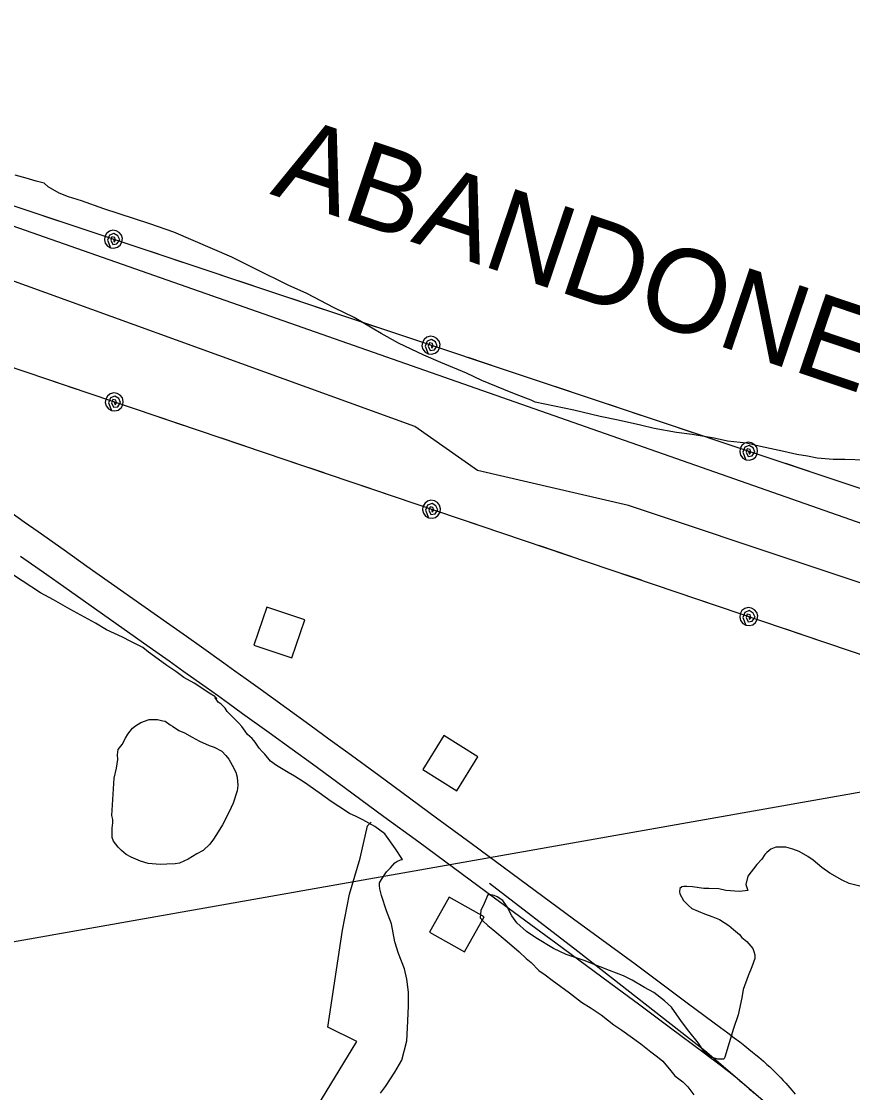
# Model space of a CAD drawing. Extents: x 3263578 to 3301413, y 764927 to 798602.
# Drawn here: x 3296717 to 3297546, y 792218 to 793287 of the extents above; entities that cross this region are included whole.
import ezdxf

# ---------------------------------------------------------------- set-up
doc = ezdxf.new("R2010")
doc.units = 0
for name, color, linetype in [('V-BLDG-OTLN', 7, 'Continuous'), ('V-RAIL-IDEN', 7, 'Continuous'), ('V-RAIL-TRAK', 7, 'Continuous'), ('V-ROAD-CNTR', 7, 'Continuous'), ('V-SITE-VEGE', 7, 'Continuous'), ('V-TOPO-BNDY', 7, 'Continuous'), ('V-TOPO-SHOR', 7, 'Continuous'), ('V-UTIL-LINE', 7, 'Continuous')]:
    doc.layers.add(name, color=color, linetype=linetype)

msp = doc.modelspace()

# ---------------------------------------------------------------- linework, layer by layer
at = {"layer": 'V-BLDG-OTLN'}
for points in [[(3296948.8, 792664.7), (3296986.7, 792652), (3296999.4, 792689.9), (3296961.5, 792702.6)], [(3297117.1, 792540.5), (3297151.1, 792519.4), (3297172.2, 792553.4), (3297138.2, 792574.5)], [(3297178.5, 792393.6), (3297143.6, 792413.2), (3297124, 792378.3), (3297158.9, 792358.8)]]:
    msp.add_lwpolyline(points, close=True, dxfattribs=at)
at = {"layer": 'V-RAIL-TRAK'}
msp.add_lwpolyline([(3297987, 792634.2), (3296058.7, 793310.3), (3295790.1, 793416.7)], dxfattribs=at)
at = {"layer": 'V-ROAD-CNTR'}
for points in [[(3296676, 792818.9), (3296719.7, 792787.7), (3296733.5, 792777.9), (3296759.4, 792759.5), (3296782.1, 792743.5), (3296861.6, 792687.5), (3296881.5, 792673.4), (3296896.4, 792662.9), (3296918.7, 792647), (3296929.8, 792639), (3296941, 792631), (3296955.1, 792620.9), (3296981.5, 792601.8), (3297004.6, 792585), (3297024.7, 792570.3), (3297042.4, 792557.5), (3297073.2, 792534.9), (3297096.3, 792518), (3297130.9, 792492.5), (3297165.5, 792467.1), (3297206.4, 792437), (3297267.6, 792391.8), (3297328.9, 792346.7), (3297350.2, 792330.9), (3297382.3, 792307.1), (3297414.3, 792283.3), (3297421.5, 792277.9), (3297427.8, 792273.2), (3297433.4, 792269), (3297438.3, 792265.2), (3297442.5, 792261.9), (3297446.2, 792258.9), (3297449.5, 792256.2), (3297452.3, 792253.9), (3297454.7, 792251.8), (3297456.9, 792249.9), (3297460.5, 792246.6), (3297463.3, 792244.1), (3297465.4, 792242.1), (3297468.4, 792239.2), (3297471.4, 792236.2), (3297474.2, 792233.3), (3297476.8, 792230.6), (3297479.2, 792228), (3297481.4, 792225.5), (3297485.4, 792221), (3297488.8, 792217)], [(3296716.1, 792753.4), (3296742.1, 792735), (3296764.8, 792719), (3296844.3, 792663), (3296864.1, 792649), (3296879, 792638.4), (3296901.2, 792622.6), (3296912.4, 792614.6), (3296923.4, 792606.7), (3296937.5, 792596.5), (3296963.9, 792577.5), (3296986.9, 792560.8), (3297007.1, 792546.1), (3297024.7, 792533.2), (3297055.5, 792510.7), (3297078.5, 792493.8), (3297113.1, 792468.4), (3297147.7, 792442.9), (3297188.6, 792412.8), (3297249.8, 792367.7), (3297311, 792322.5), (3297332.4, 792306.8), (3297364.4, 792283), (3297396.4, 792259.2), (3297403.5, 792253.9), (3297409.8, 792249.2), (3297415.2, 792245.1), (3297419.8, 792241.5), (3297423.8, 792238.4), (3297427.3, 792235.6), (3297430.3, 792233.1), (3297432.9, 792231), (3297435.1, 792229), (3297437, 792227.4), (3297440.4, 792224.4), (3297442.9, 792222.1), (3297444.7, 792220.4), (3297447.4, 792217.8)]]:
    msp.add_lwpolyline(points, dxfattribs=at)
at = {"layer": 'V-SITE-VEGE'}
for p, q in [((3296721.6, 793130.2), (3296710.6, 793133.2)), ((3296731.5, 793127.2), (3296721.6, 793130.2)), ((3296739.5, 793125.2), (3296731.5, 793127.2)), ((3296743.5, 793121.7), (3296739.5, 793125.2)), ((3296754.4, 793115.2), (3296743.5, 793121.7)), ((3296763.9, 793111.7), (3296754.4, 793115.2)), ((3296776.8, 793107.8), (3296763.9, 793111.7)), ((3296799.2, 793099.8), (3296776.8, 793107.8)), ((3296845.1, 793084.8), (3296799.2, 793099.8)), ((3296868.9, 793076.4), (3296845.1, 793084.8)), ((3296926.7, 793051.5), (3296868.9, 793076.4)), ((3296950.6, 793039.5), (3296926.7, 793051.5)), ((3296983, 793023.6), (3296950.6, 793039.5)), ((3297001.4, 793015.1), (3296983, 793023.6)), ((3297028.8, 793001.1), (3297001.4, 793015.1)), ((3297048.7, 792991.2), (3297028.8, 793001.1)), ((3297075.6, 792975.2), (3297048.7, 792991.2)), ((3297093, 792965.8), (3297075.6, 792975.2)), ((3297118.4, 792953.8), (3297093, 792965.8)), ((3297135.3, 792946.3), (3297118.4, 792953.8)), ((3297160.7, 792935.9), (3297135.3, 792946.3)), ((3297176.1, 792928.4), (3297160.7, 792935.9)), ((3297198, 792919.4), (3297176.1, 792928.4)), ((3297210.5, 792914.5), (3297198, 792919.4)), ((3297225.4, 792909), (3297210.5, 792914.5)), ((3297229.4, 792907), (3297225.4, 792909)), ((3297267.8, 792899), (3297229.4, 792907)), ((3297294.1, 792892.5), (3297267.8, 792899)), ((3297312.1, 792889), (3297294.1, 792892.5)), ((3297334.5, 792884.1), (3297312.1, 792889)), ((3297347.9, 792880.6), (3297334.5, 792884.1)), ((3297370.3, 792876.6), (3297347.9, 792880.6)), ((3297385.8, 792874.6), (3297370.3, 792876.6)), ((3297407.7, 792871.1), (3297385.8, 792874.6)), ((3297421.1, 792868.1), (3297407.7, 792871.1)), ((3297440, 792866.1), (3297421.1, 792868.1)), ((3297454, 792862.6), (3297440, 792866.1)), ((3297477.4, 792857.6), (3297454, 792862.6)), ((3297490.3, 792854.6), (3297477.4, 792857.6)), ((3297500.8, 792853.1), (3297490.3, 792854.6)), ((3297510.7, 792851.2), (3297500.8, 792853.1)), ((3297526.7, 792849.7), (3297510.7, 792851.2)), ((3297538.1, 792849.7), (3297526.7, 792849.7)), ((3297558.5, 792849.1), (3297538.1, 792849.7)), ((3296717.5, 792728.8), (3296707, 792735.8)), ((3296735.9, 792716.9), (3296717.5, 792728.8)), ((3296748.9, 792709.9), (3296735.9, 792716.9)), ((3296765.3, 792700.4), (3296748.9, 792709.9)), ((3296790.7, 792686.5), (3296765.3, 792700.4)), ((3296801.6, 792680), (3296790.7, 792686.5)), ((3296817.6, 792672.6), (3296801.6, 792680)), ((3296826, 792668.1), (3296817.6, 792672.6)), ((3296838, 792662.1), (3296826, 792668.1)), ((3296843.5, 792657.6), (3296838, 792662.1)), ((3296853.4, 792650.6), (3296843.5, 792657.6)), ((3296861.9, 792644.2), (3296853.4, 792650.6)), ((3296870.8, 792638.2), (3296861.9, 792644.2)), ((3296878.8, 792632.2), (3296870.8, 792638.2)), ((3296889.3, 792626.7), (3296878.8, 792632.2)), ((3296894.7, 792623.2), (3296889.3, 792626.7)), ((3296904.2, 792616.8), (3296894.7, 792623.2)), ((3296909.7, 792613.3), (3296904.2, 792616.8)), ((3296911.7, 792611.3), (3296909.7, 792613.3)), ((3296911.2, 792610.8), (3296909.7, 792612.3)), ((3296909.7, 792612.3), (3296911.7, 792611.3)), ((3296913.2, 792607.8), (3296911.2, 792610.8)), ((3296916.1, 792605.8), (3296913.2, 792607.8)), ((3296920.1, 792601.8), (3296916.1, 792605.8)), ((3296922.1, 792598.3), (3296920.1, 792601.8)), ((3296933.6, 792586.9), (3296922.1, 792598.3)), ((3296827.5, 792581.7), (3296830.8, 792584.1)), ((3296830.8, 792584.1), (3296836.1, 792587.6)), ((3296836.1, 792587.6), (3296844.4, 792590.5)), ((3296844.4, 792590.5), (3296852.6, 792590.6)), ((3296852.6, 792590.6), (3296858, 792589.2)), ((3296858, 792589.2), (3296860.4, 792588.7)), ((3296860.4, 792588.7), (3296865.3, 792585.3)), ((3296865.3, 792585.3), (3296867.7, 792583.9)), ((3296867.7, 792583.9), (3296874, 792579.6)), ((3296936.6, 792583.4), (3296933.6, 792586.9)), ((3296940, 792578.9), (3296936.6, 792583.4)), ((3296817.4, 792565.6), (3296820.7, 792571.9)), ((3296820.7, 792571.9), (3296823.1, 792575.8)), ((3296823.1, 792575.8), (3296827.5, 792581.7)), ((3296874, 792579.6), (3296879.4, 792577.2)), ((3296879.4, 792577.2), (3296887.2, 792572.9)), ((3296887.2, 792572.9), (3296894.5, 792569)), ((3296942.5, 792575.4), (3296940, 792578.9)), ((3296947, 792571.4), (3296942.5, 792575.4)), ((3296950, 792568), (3296947, 792571.4)), ((3296812.6, 792555.4), (3296813.5, 792560.7)), ((3296813.5, 792560.7), (3296817.4, 792565.6)), ((3296894.5, 792569), (3296904.2, 792564.7)), ((3296904.2, 792564.7), (3296909.1, 792562.8)), ((3296909.1, 792562.8), (3296916.9, 792559)), ((3296954, 792562), (3296950, 792568)), ((3296957, 792558.5), (3296954, 792562)), ((3296811.7, 792541.8), (3296813.1, 792550.5)), ((3296813.1, 792550.5), (3296812.6, 792555.4)), ((3296916.9, 792559), (3296920.8, 792554.7)), ((3296920.8, 792554.7), (3296923.7, 792550.8)), ((3296923.7, 792550.8), (3296927.2, 792545)), ((3296959.5, 792556), (3296957, 792558.5)), ((3296965.4, 792549), (3296959.5, 792556)), ((3296809.4, 792532.1), (3296811.7, 792541.8)), ((3296927.2, 792545), (3296930.6, 792537.8)), ((3296971.4, 792544.5), (3296965.4, 792549)), ((3296982.9, 792537.6), (3296971.4, 792544.5)), ((3296807.2, 792494.7), (3296809.4, 792532.1)), ((3296930.6, 792537.8), (3296932.1, 792532.9)), ((3296932.1, 792532.9), (3296932.6, 792524.7)), ((3296989.3, 792534.1), (3296982.9, 792537.6)), ((3296999.3, 792527.6), (3296989.3, 792534.1)), ((3296932.2, 792519.3), (3296927.9, 792507.2)), ((3296932.6, 792524.7), (3296932.2, 792519.3)), ((3297013.7, 792517.2), (3296999.3, 792527.6)), ((3296927.9, 792507.2), (3296924.1, 792498.4)), ((3297025.7, 792508.7), (3297013.7, 792517.2)), ((3297033.6, 792503.7), (3297025.7, 792508.7)), ((3296924.1, 792498.4), (3296917.4, 792485.3)), ((3297044.1, 792496.7), (3297033.6, 792503.7)), ((3297050.6, 792493.7), (3297044.1, 792496.7)), ((3296808.2, 792490.8), (3296807.2, 792494.7)), ((3296807.3, 792482.1), (3296808.2, 792487.4)), ((3296808.2, 792487.4), (3296808.2, 792490.8)), ((3297057.5, 792490.3), (3297050.6, 792493.7)), ((3297069.5, 792483.8), (3297057.5, 792490.3)), ((3296807.3, 792472.9), (3296807.3, 792482.1)), ((3296913.1, 792478.5), (3296908.3, 792471.1)), ((3296917.4, 792485.3), (3296913.1, 792478.5)), ((3297079.4, 792476.3), (3297069.5, 792483.8)), ((3297089.9, 792461.4), (3297079.4, 792476.3)), ((3296808.8, 792469), (3296807.3, 792472.9)), ((3296813.2, 792463.2), (3296808.8, 792469)), ((3296904.9, 792466.3), (3296898.1, 792459.9)), ((3296908.3, 792471.1), (3296904.9, 792466.3)), ((3296816.7, 792459.8), (3296813.2, 792463.2)), ((3296821.5, 792456), (3296816.7, 792459.8)), ((3296826.4, 792453.1), (3296821.5, 792456)), ((3296891.9, 792456.5), (3296883.2, 792451.1)), ((3296898.1, 792459.9), (3296891.9, 792456.5)), ((3297096.9, 792450.9), (3297089.9, 792461.4)), ((3297458.4, 792455.8), (3297455.4, 792451.3)), ((3297460.4, 792457.8), (3297458.4, 792455.8)), ((3297464.3, 792461.3), (3297460.4, 792457.8)), ((3297469.3, 792463.3), (3297464.3, 792461.3)), ((3297479.3, 792463.3), (3297469.3, 792463.3)), ((3297486.2, 792461.3), (3297479.3, 792463.3)), ((3297492.7, 792458.8), (3297486.2, 792461.3)), ((3297501.2, 792453.8), (3297492.7, 792458.8)), ((3297506.7, 792450.3), (3297501.2, 792453.8)), ((3296835.6, 792449.3), (3296826.4, 792453.1)), ((3296843.4, 792446.9), (3296835.6, 792449.3)), ((3296855.1, 792446), (3296843.4, 792446.9)), ((3296861.9, 792446.1), (3296855.1, 792446)), ((3296870.1, 792446.6), (3296861.9, 792446.1)), ((3296874.5, 792447.1), (3296870.1, 792446.6)), ((3296883.2, 792451.1), (3296874.5, 792447.1)), ((3297084.9, 792442.4), (3297089.4, 792447.4)), ((3297089.4, 792447.4), (3297091.4, 792448.9)), ((3297091.4, 792448.9), (3297094.9, 792450.4)), ((3297094.9, 792450.4), (3297096.9, 792450.9)), ((3297450.4, 792445.8), (3297441.4, 792434.4)), ((3297455.4, 792451.3), (3297450.4, 792445.8)), ((3297515.1, 792442.8), (3297506.7, 792450.3)), ((3297075.9, 792431), (3297080.9, 792438.5)), ((3297080.9, 792438.5), (3297084.9, 792442.4)), ((3297441.4, 792434.4), (3297439.4, 792425.9)), ((3297523.1, 792437.4), (3297515.1, 792442.8)), ((3297535.5, 792430.4), (3297523.1, 792437.4)), ((3297074, 792427.5), (3297075.9, 792431)), ((3297074, 792425), (3297074, 792427.5)), ((3297074.4, 792421.5), (3297074, 792425)), ((3297373.7, 792422), (3297373.2, 792418.5)), ((3297375.7, 792423.5), (3297373.7, 792422)), ((3297377.7, 792424), (3297375.7, 792423.5)), ((3297380.7, 792424), (3297377.7, 792424)), ((3297386.2, 792423.5), (3297380.7, 792424)), ((3297397.6, 792422), (3297386.2, 792423.5)), ((3297402.6, 792422), (3297397.6, 792422)), ((3297412.5, 792421.5), (3297402.6, 792422)), ((3297439.4, 792425.9), (3297441.4, 792420)), ((3297542.5, 792426.9), (3297535.5, 792430.4)), ((3297554.5, 792423.9), (3297542.5, 792426.9)), ((3297075.9, 792415.1), (3297074.4, 792421.5)), ((3297080.9, 792399.6), (3297075.9, 792415.1)), ((3297182, 792415.5), (3297178.5, 792407.1)), ((3297185, 792415.5), (3297182, 792415.5)), ((3297188.5, 792415), (3297185, 792415.5)), ((3297191.5, 792413.5), (3297188.5, 792415)), ((3297196.9, 792410.1), (3297191.5, 792413.5)), ((3297373.2, 792418.5), (3297373.7, 792416.5)), ((3297373.7, 792416.5), (3297377.2, 792410)), ((3297419.5, 792420), (3297412.5, 792421.5)), ((3297433, 792419), (3297419.5, 792420)), ((3297441.4, 792420), (3297433, 792419)), ((3297178.5, 792407.1), (3297175, 792400.1)), ((3297201.4, 792403.6), (3297196.9, 792410.1)), ((3297205.9, 792394.6), (3297201.4, 792403.6)), ((3297377.2, 792410), (3297382.2, 792405)), ((3297382.2, 792405), (3297385.7, 792402)), ((3297385.7, 792402), (3297398.1, 792396.6)), ((3297085.9, 792386.7), (3297080.9, 792399.6)), ((3297175, 792400.1), (3297174.5, 792392.6)), ((3297174.5, 792392.6), (3297177, 792389.6)), ((3297210.9, 792387.6), (3297205.9, 792394.6)), ((3297398.1, 792396.6), (3297406.6, 792393.6)), ((3297406.6, 792393.6), (3297413, 792391.1)), ((3297413, 792391.1), (3297422.5, 792385.1)), ((3297089.4, 792368.8), (3297085.9, 792386.7)), ((3297177, 792389.6), (3297182, 792385.2)), ((3297182, 792385.2), (3297187, 792381.2)), ((3297187, 792381.2), (3297201.4, 792369.2)), ((3297220.8, 792379.2), (3297210.9, 792387.6)), ((3297229.8, 792372.7), (3297220.8, 792379.2)), ((3297422.5, 792385.1), (3297427, 792381.1)), ((3297427, 792381.1), (3297433, 792376.1)), ((3297092.9, 792357.3), (3297089.4, 792368.8)), ((3297201.4, 792369.2), (3297213.4, 792358.8)), ((3297247.7, 792362.2), (3297229.8, 792372.7)), ((3297433, 792376.1), (3297435.4, 792373.2)), ((3297435.4, 792373.2), (3297440.4, 792369.2)), ((3297440.4, 792369.2), (3297446.4, 792362.2)), ((3297213.4, 792358.8), (3297220.3, 792352.3)), ((3297260.2, 792356.3), (3297247.7, 792362.2)), ((3297446.4, 792362.2), (3297447.4, 792359.2)), ((3297447.4, 792359.2), (3297448.4, 792355.7)), ((3297098.8, 792341.9), (3297092.9, 792357.3)), ((3297220.3, 792352.3), (3297225.3, 792348.3)), ((3297225.3, 792348.3), (3297232.8, 792340.3)), ((3297278.1, 792350.3), (3297260.2, 792356.3)), ((3297294, 792343.8), (3297278.1, 792350.3)), ((3297448.4, 792352.2), (3297445.4, 792343.8)), ((3297448.4, 792355.7), (3297448.4, 792352.2)), ((3297101.3, 792331.4), (3297098.8, 792341.9)), ((3297232.8, 792340.3), (3297239.2, 792335.9)), ((3297303.5, 792340.3), (3297294, 792343.8)), ((3297317.4, 792334.8), (3297303.5, 792340.3)), ((3297445.4, 792343.8), (3297441.9, 792334.8)), ((3297102.8, 792318.5), (3297101.3, 792331.4)), ((3297239.2, 792335.9), (3297246.2, 792330.4)), ((3297246.2, 792330.4), (3297263.6, 792317.9)), ((3297325.9, 792330.4), (3297317.4, 792334.8)), ((3297338.3, 792323.4), (3297325.9, 792330.4)), ((3297441.9, 792334.8), (3297436.9, 792321.4)), ((3297102.8, 792304.5), (3297102.8, 792318.5)), ((3297263.6, 792317.9), (3297275.6, 792308.5)), ((3297347.8, 792318.4), (3297338.3, 792323.4)), ((3297358.2, 792309.9), (3297347.8, 792318.4)), ((3297436.9, 792321.4), (3297435.4, 792312.9)), ((3297101.8, 792283.1), (3297102.8, 792304.5)), ((3297275.6, 792308.5), (3297285, 792302.5)), ((3297365.2, 792303.5), (3297358.2, 792309.9)), ((3297435.4, 792312.9), (3297431.9, 792296)), ((3297285, 792302.5), (3297295, 792296)), ((3297295, 792296), (3297307.9, 792286)), ((3297375.2, 792289.5), (3297365.2, 792303.5)), ((3297431.9, 792296), (3297427, 792282.5)), ((3297101.3, 792270.2), (3297101.8, 792283.1)), ((3297307.9, 792286), (3297315.9, 792280.6)), ((3297382.6, 792279.6), (3297375.2, 792289.5)), ((3297315.9, 792280.6), (3297334.8, 792267.1)), ((3297392.1, 792267.6), (3297382.6, 792279.6)), ((3297427, 792282.5), (3297418.5, 792253.7)), ((3297096.3, 792250.7), (3297101.3, 792270.2)), ((3297334.8, 792267.1), (3297344.8, 792259.1)), ((3297397.1, 792260.1), (3297392.1, 792267.6)), ((3297344.8, 792259.1), (3297351.3, 792254.2)), ((3297351.3, 792254.2), (3297356.7, 792249.7)), ((3297404.5, 792253.7), (3297397.1, 792260.1)), ((3297411.5, 792251.7), (3297404.5, 792253.7)), ((3297417.5, 792251.7), (3297411.5, 792251.7)), ((3297418.5, 792253.7), (3297417.5, 792251.7)), ((3297089.3, 792238.8), (3297096.3, 792250.7)), ((3297356.7, 792249.7), (3297364.7, 792240.2)), ((3297364.7, 792240.2), (3297368.7, 792235.2)), ((3297079.9, 792224.4), (3297089.3, 792238.8)), ((3297368.7, 792235.2), (3297376.6, 792229.3)), ((3297074.9, 792217.9), (3297079.9, 792224.4)), ((3297376.6, 792229.3), (3297381.6, 792224.3)), ((3297381.6, 792224.3), (3297387.6, 792216.3))]:
    msp.add_line(p, q, dxfattribs=at)
at = {"layer": 'V-TOPO-BNDY'}
msp.add_lwpolyline([(3299171.8, 792803.9), (3294693.5, 792012.3), (3294407.2, 788260.6), (3293659.3, 786573.6), (3293647.8, 784628.8), (3293622.9, 784145.8), (3293562.1, 783871.7), (3293439.8, 783580.7)], dxfattribs=at)
at = {"layer": 'V-TOPO-SHOR'}
for points in [[(3298106.8, 792540.9), (3297691.7, 792680.6), (3297322.5, 792803.7), (3297171.9, 792838.6), (3297109.4, 792882.7), (3296591.4, 793070.1), (3296352.6, 793165.7), (3296066.1, 793266.7), (3295849.3, 793340.2)], [(3296607, 792194.2), (3296757.5, 792208.6), (3296796.9, 792208.6), (3296850.6, 792197.8), (3296879.3, 792187), (3296933.1, 792176.3), (3296990.4, 792169.1), (3297051.3, 792269.5), (3297022.6, 792283.8), (3297037, 792380.5), (3297044.2, 792416.4), (3297054.9, 792452.2), (3297062.1, 792484.5), (3297065.7, 792488)], [(3297053.3, 792147.9), (3297316, 792158.9), (3297345.4, 792144.2), (3297518.1, 792140.5), (3297486.8, 792184.6), (3297398.7, 792260), (3297271.9, 792359.2), (3297183.8, 792427.1)]]:
    msp.add_lwpolyline(points, dxfattribs=at)
at = {"layer": 'V-UTIL-LINE'}
for points in [[(3296553.6, 793154.4), (3298489.5, 792508.6), (3299170.2, 792266.3)], [(3296771.6, 793081.7), (3296739.3, 793092.4)], [(3296808.6, 793069.3), (3296809.4, 793066.6), (3296810.8, 793068.4), (3296810, 793071), (3296807.1, 793071.6), (3296805.9, 793068.5), (3296807.9, 793064.2), (3296812.1, 793064.7), (3296814.9, 793068.7), (3296813, 793072.9), (3296809.2, 793075.2), (3296804.7, 793073.5), (3296802.6, 793068.3), (3296805.7, 793060.8), (3296809.2, 793060.4), (3296812.6, 793061.3), (3296815.4, 793063.4), (3296817.1, 793066.5), (3296817.6, 793070), (3296816.6, 793073.4), (3296814.5, 793076.1), (3296811.4, 793077.9), (3296807.9, 793078.3), (3296804.6, 793077.4), (3296801.8, 793075.2), (3296800, 793072.2), (3296799.6, 793068.7), (3296800.5, 793065.3), (3296802.7, 793062.5), (3296805.7, 793060.8)], [(3296877.8, 793046.2), (3296845.6, 793057)], [(3296948, 793022.8), (3296915.8, 793033.6)], [(3296460.7, 793025.1), (3298905.1, 792198.4), (3299168.8, 792098.8)], [(3297018.2, 792999.4), (3296986, 793010.2)], [(3297088.4, 792976), (3297056.2, 792986.7)], [(3297125.4, 792963.6), (3297126.2, 792960.9), (3297127.7, 792962.7), (3297126.8, 792965.3), (3297124, 792965.9), (3297122.7, 792962.8), (3297124.7, 792958.5), (3297129, 792959), (3297131.7, 792963), (3297129.9, 792967.2), (3297126, 792969.5), (3297121.5, 792967.8), (3297119.5, 792962.7), (3297122.6, 792955.1), (3297126, 792954.7), (3297129.4, 792955.6), (3297132.2, 792957.7), (3297133.9, 792960.8), (3297134.4, 792964.3), (3297133.5, 792967.7), (3297131.3, 792970.4), (3297128.3, 792972.2), (3297124.8, 792972.6), (3297121.4, 792971.7), (3297118.6, 792969.5), (3297116.9, 792966.5), (3297116.4, 792963), (3297117.4, 792959.6), (3297119.5, 792956.8), (3297122.6, 792955.1)], [(3297194.7, 792940.5), (3297162.4, 792951.3)], [(3296772.5, 792919.6), (3296740.3, 792930.5)], [(3297264.9, 792917.1), (3297232.6, 792927.9)], [(3296809.5, 792907.1), (3296810.3, 792904.3), (3296811.8, 792906.2), (3296810.9, 792908.8), (3296808.1, 792909.4), (3296806.8, 792906.2), (3296808.8, 792902), (3296813, 792902.4), (3296815.8, 792906.5), (3296814, 792910.7), (3296810.1, 792913), (3296805.6, 792911.3), (3296803.6, 792906.1), (3296806.6, 792898.6), (3296810.1, 792898.1), (3296813.5, 792899), (3296816.3, 792901.2), (3296818, 792904.2), (3296818.5, 792907.7), (3296817.6, 792911.1), (3296815.4, 792913.9), (3296812.4, 792915.6), (3296808.9, 792916.1), (3296805.5, 792915.2), (3296802.7, 792913), (3296801, 792910), (3296800.5, 792906.5), (3296801.4, 792903.1), (3296803.6, 792900.3), (3296806.6, 792898.6)], [(3297335, 792893.7), (3297302.8, 792904.5)], [(3296878.6, 792883.7), (3296846.4, 792894.6)], [(3297405.2, 792870.3), (3297373, 792881)], [(3296948.7, 792860), (3296916.5, 792870.9)], [(3297442.2, 792857.9), (3297443, 792855.2), (3297444.5, 792857), (3297443.7, 792859.6), (3297440.8, 792860.2), (3297439.6, 792857.1), (3297441.6, 792852.8), (3297445.8, 792853.3), (3297448.5, 792857.3), (3297446.7, 792861.5), (3297442.9, 792863.8), (3297438.4, 792862.1), (3297436.3, 792857), (3297439.4, 792849.4), (3297442.9, 792849), (3297446.3, 792849.9), (3297449, 792852.1), (3297450.8, 792855.1), (3297451.2, 792858.6), (3297450.3, 792862), (3297448.1, 792864.7), (3297445.1, 792866.5), (3297441.6, 792866.9), (3297438.2, 792866), (3297435.4, 792863.8), (3297433.7, 792860.8), (3297433.3, 792857.3), (3297434.2, 792853.9), (3297436.3, 792851.2), (3297439.4, 792849.4)], [(3297018.8, 792836.3), (3296986.6, 792847.2)], [(3297511.5, 792834.8), (3297479.2, 792845.6)], [(3297088.9, 792812.6), (3297056.7, 792823.5)], [(3297125.9, 792800.1), (3297126.7, 792797.3), (3297128.1, 792799.1), (3297127.3, 792801.8), (3297124.5, 792802.4), (3297123.2, 792799.2), (3297125.2, 792795), (3297129.4, 792795.4), (3297132.2, 792799.4), (3297130.3, 792803.6), (3297126.5, 792806), (3297122, 792804.2), (3297120, 792799.1), (3297123, 792791.6), (3297126.5, 792791.1), (3297129.9, 792792), (3297132.7, 792794.2), (3297134.4, 792797.2), (3297134.9, 792800.7), (3297134, 792804.1), (3297131.8, 792806.9), (3297128.8, 792808.6), (3297125.3, 792809.1), (3297121.9, 792808.2), (3297119.1, 792806), (3297117.4, 792803), (3297116.9, 792799.5), (3297117.8, 792796.1), (3297120, 792793.3), (3297123, 792791.6)], [(3297195, 792776.7), (3297162.8, 792787.6)], [(3297265.1, 792753), (3297232.9, 792763.9)], [(3297335.2, 792729.3), (3297303, 792740.2)], [(3297405.3, 792705.6), (3297373.1, 792716.5)], [(3297442.3, 792693.1), (3297443.1, 792690.3), (3297444.5, 792692.1), (3297443.7, 792694.8), (3297440.9, 792695.4), (3297439.6, 792692.2), (3297441.6, 792688), (3297445.8, 792688.4), (3297448.6, 792692.4), (3297446.7, 792696.6), (3297442.9, 792699), (3297438.4, 792697.2), (3297436.3, 792692.1), (3297439.4, 792684.6), (3297442.9, 792684.1), (3297446.3, 792685), (3297449.1, 792687.2), (3297450.8, 792690.2), (3297451.3, 792693.7), (3297450.4, 792697.1), (3297448.2, 792699.9), (3297445.2, 792701.6), (3297441.7, 792702.1), (3297438.3, 792701.2), (3297435.5, 792699), (3297433.8, 792696), (3297433.3, 792692.5), (3297434.2, 792689.1), (3297436.4, 792686.3), (3297439.4, 792684.6)], [(3297511.4, 792669.7), (3297479.2, 792680.6)]]:
    msp.add_lwpolyline(points, dxfattribs=at)

# ---------------------------------------------------------------- texts
at = {"layer": 'V-RAIL-IDEN'}
msp.add_text('ABANDONED RAILROAD', height=83, rotation=341.3368, dxfattribs=at).set_placement((3296963.9, 793114.7))

doc.saveas('drawing.dxf')
